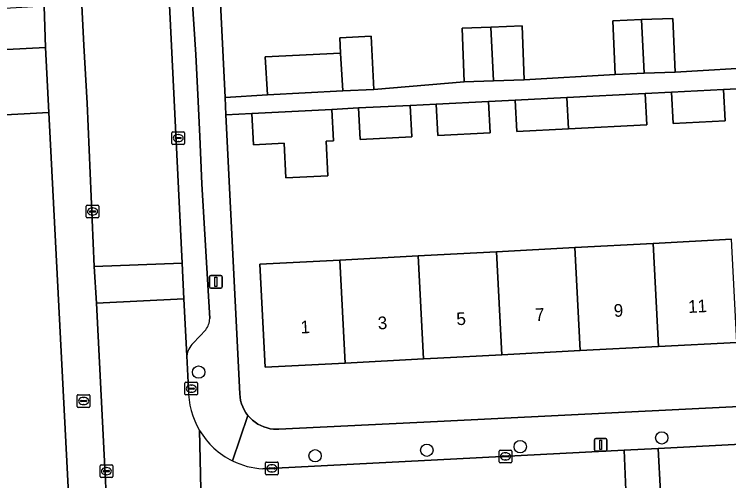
# Model space of a CAD drawing. Extents: x 161084 to 161928, y 385354 to 386522.
# Drawn here: x 161466.6 to 161523, y 385881.7 to 385918.6 of the extents above; entities that cross this region are included whole.
import ezdxf

# ---------------------------------------------------------------- set-up
doc = ezdxf.new("R2010")
doc.units = 0
for name, color, linetype in [('IMGEO_Boom', 7, 'Continuous'), ('IMGEO_Brandkraan', 7, 'Continuous'), ('IMGEO_Erf', 7, 'Continuous'), ('IMGEO_Kolk', 7, 'Continuous'), ('IMGEO_Lichtmast', 7, 'Continuous'), ('IMGEO_Pand', 7, 'Continuous'), ('IMGEO_Pand_nummerreeks', 7, 'Continuous'), ('IMGEO_Parkeervlak_open', 7, 'Continuous'), ('IMGEO_Rijbaan_lokaal_open', 7, 'Continuous'), ('IMGEO_Voetpad_open', 7, 'Continuous')]:
    doc.layers.add(name, color=color, linetype=linetype)

msp = doc.modelspace()

# ---------------------------------------------------------------- linework, layer by layer
at = {"layer": 'IMGEO_Boom'}
for centre in [(161481.119, 385890.33), (161517.704, 385885.129), (161506.522, 385884.432), (161490.32, 385883.714), (161499.145, 385884.154)]:
    msp.add_circle(centre, 0.489, dxfattribs=at)
at = {"layer": 'IMGEO_Brandkraan'}
for p, q in [((161471.529, 385887.616), (161471.529, 385888.468)), ((161471.604, 385888.542), (161472.456, 385888.542)), ((161472.017, 385888.322), (161472.042, 385888.322)), ((161472.53, 385888.468), (161472.53, 385887.616)), ((161471.788, 385888.036), (161471.788, 385888.048)), ((161472.226, 385887.999), (161471.828, 385887.999)), ((161471.831, 385888.085), (161472.229, 385888.085)), ((161472.04, 385887.762), (161472.015, 385887.762)), ((161472.272, 385888.048), (161472.272, 385888.036)), ((161472.456, 385887.542), (161471.604, 385887.542))]:
    msp.add_line(p, q, dxfattribs=at)
for points in [[(161471.529, 385887.616), (161471.529, 385888.468)], [(161471.604, 385888.542), (161472.456, 385888.542)], [(161472.53, 385888.468), (161472.53, 385887.616)], [(161472.456, 385887.542), (161471.604, 385887.542)]]:
    msp.add_lwpolyline(points, dxfattribs=at)
for centre, radius, start, end in [((161471.606, 385888.466), 0.0765, 91.552, 178.448), ((161471.606, 385888.466), 0.0765, 91.552, 178.448), ((161472.454, 385888.466), 0.0765, 1.552, 88.448), ((161472.454, 385888.466), 0.0765, 1.552, 88.448), ((161471.606, 385887.618), 0.0765, 181.552, 268.448), ((161471.606, 385887.618), 0.0765, 181.552, 268.448), ((161471.828, 385888.045), 0.0403, 85.8775, 175.7526), ((161471.825, 385888.035), 0.0366, 178.938, 274.7102), ((161472.229, 385888.042), 0.043, 264.8664, 352.4533), ((161472.233, 385888.047), 0.0386, 1.7309, 96.639), ((161472.454, 385887.618), 0.0765, 271.552, 358.448), ((161472.454, 385887.618), 0.0765, 271.552, 358.448)]:
    msp.add_arc(centre, radius, start, end, dxfattribs=at)
for centre, major_axis, ratio, start_param, end_param in [((161472.016, 385888.042), (-0.387, 0.002), 0.722429, 4.712389, 7.853982), ((161472.041, 385888.042), (-0.39, 0.002), 0.717154, 1.570796, 4.712389)]:
    msp.add_ellipse(centre, major_axis=major_axis, ratio=ratio, start_param=start_param, end_param=end_param, dxfattribs=at)
at = {"layer": 'IMGEO_Erf'}
for points in [[(161548.21, 385940.46), (161500, 385937.988), (161481.966, 385937.063), (161483.203, 385912.039), (161486.552, 385912.255), (161486.366, 385915.25), (161492.329, 385915.556), (161492.261, 385916.772), (161494.738, 385916.899), (161494.971, 385912.687), (161502.108, 385913.275), (161501.947, 385917.52), (161504.2, 385917.606), (161506.685, 385917.7), (161506.847, 385913.454), (161514.014, 385913.869), (161513.853, 385918.114), (161516.106, 385918.2), (161518.591, 385918.294), (161518.753, 385914.048), (161525.846, 385914.459)], [(161524.702, 385912.791), (161522.589, 385912.683), (161522.721, 385910.195), (161518.607, 385909.984), (161518.479, 385912.474), (161516.397, 385912.368), (161516.529, 385909.878), (161510.336, 385909.56), (161506.246, 385909.351), (161506.117, 385911.844), (161504.013, 385911.737), (161504.145, 385909.243), (161500.016, 385909.032), (161499.888, 385911.527), (161497.821, 385911.422), (161497.953, 385908.928), (161493.879, 385908.723), (161493.751, 385911.215), (161491.628, 385911.107), (161491.76, 385908.616), (161491.195, 385908.588), (161491.333, 385905.848), (161488.016, 385905.681), (161487.878, 385908.421), (161485.458, 385908.299), (161485.332, 385910.786), (161483.271, 385910.669), (161484.362, 385888.602), (161484.387, 385888.34), (161484.435, 385888.081), (161484.507, 385887.828), (161484.6, 385887.582), (161484.715, 385887.345), (161484.851, 385887.12), (161485.007, 385886.908), (161485.181, 385886.71), (161485.371, 385886.529), (161485.578, 385886.365), (161485.798, 385886.221), (161486.03, 385886.096), (161486.272, 385885.993), (161486.522, 385885.913), (161486.779, 385885.854), (161487.04, 385885.819), (161487.303, 385885.808), (161487.445, 385885.811), (161500, 385886.432), (161547.656, 385888.789)], [(161523.649, 385892.682), (161517.458, 385892.354), (161511.266, 385892.027), (161505.075, 385891.699), (161500, 385891.43), (161498.884, 385891.371), (161492.692, 385891.043), (161486.381, 385890.709), (161485.949, 385898.858), (161492.26, 385899.192), (161498.452, 385899.52), (161500, 385899.602), (161504.643, 385899.848), (161510.834, 385900.175), (161517.026, 385900.503), (161523.217, 385900.831)]]:
    msp.add_lwpolyline(points, dxfattribs=at)
msp.add_lwpolyline([(161469.278, 385910.865), (161464.358, 385910.606), (161464.676, 385904.433), (161464.984, 385898.441), (161465.293, 385892.449), (161465.601, 385886.457), (161465.91, 385880.465), (161466.218, 385874.472), (161466.527, 385868.48), (161466.79, 385862.486), (161467.053, 385856.491), (161467.322, 385850.351), (161469.903, 385850.461), (161472.4, 385850.582)], close=True, dxfattribs=at)
at = {"layer": 'IMGEO_Kolk'}
for p, q in [((161479.007, 385908.408), (161479.007, 385909.26)), ((161479.082, 385909.334), (161479.934, 385909.334)), ((161479.495, 385909.114), (161479.52, 385909.114)), ((161480.008, 385909.26), (161480.008, 385908.408)), ((161479.266, 385908.828), (161479.266, 385908.84)), ((161479.704, 385908.791), (161479.306, 385908.791)), ((161479.309, 385908.877), (161479.707, 385908.877)), ((161479.518, 385908.554), (161479.493, 385908.554)), ((161479.75, 385908.84), (161479.75, 385908.828)), ((161479.934, 385908.334), (161479.082, 385908.334)), ((161472.238, 385902.605), (161472.238, 385903.457)), ((161472.313, 385903.531), (161473.165, 385903.531)), ((161473.239, 385903.457), (161473.239, 385902.605)), ((161472.497, 385903.025), (161472.497, 385903.037)), ((161472.935, 385902.988), (161472.537, 385902.988)), ((161472.54, 385903.074), (161472.938, 385903.074)), ((161472.726, 385903.311), (161472.751, 385903.311)), ((161472.981, 385903.037), (161472.981, 385903.025)), ((161473.165, 385902.531), (161472.313, 385902.531)), ((161472.749, 385902.751), (161472.724, 385902.751)), ((161480.035, 385888.599), (161480.035, 385889.451)), ((161480.11, 385889.525), (161480.962, 385889.525)), ((161480.523, 385889.305), (161480.548, 385889.305)), ((161481.036, 385889.451), (161481.036, 385888.599)), ((161480.294, 385889.019), (161480.294, 385889.031)), ((161480.732, 385888.982), (161480.334, 385888.982)), ((161480.337, 385889.068), (161480.735, 385889.068)), ((161480.546, 385888.745), (161480.521, 385888.745)), ((161480.778, 385889.031), (161480.778, 385889.019)), ((161480.962, 385888.525), (161480.11, 385888.525)), ((161504.864, 385883.239), (161504.864, 385884.091)), ((161504.939, 385884.165), (161505.791, 385884.165)), ((161505.123, 385883.659), (161505.123, 385883.671)), ((161505.561, 385883.622), (161505.163, 385883.622)), ((161505.166, 385883.708), (161505.564, 385883.708)), ((161505.352, 385883.945), (161505.377, 385883.945)), ((161505.607, 385883.671), (161505.607, 385883.659)), ((161505.865, 385884.091), (161505.865, 385883.239)), ((161486.399, 385882.294), (161486.399, 385883.146)), ((161486.474, 385883.22), (161487.326, 385883.22)), ((161487.4, 385883.146), (161487.4, 385882.294)), ((161505.791, 385883.165), (161504.939, 385883.165)), ((161505.375, 385883.385), (161505.35, 385883.385)), ((161473.331, 385882.07), (161473.331, 385882.922)), ((161473.406, 385882.996), (161474.258, 385882.996)), ((161473.59, 385882.49), (161473.59, 385882.502)), ((161473.633, 385882.539), (161474.031, 385882.539)), ((161473.819, 385882.776), (161473.844, 385882.776)), ((161474.074, 385882.502), (161474.074, 385882.49)), ((161474.332, 385882.922), (161474.332, 385882.07)), ((161486.658, 385882.714), (161486.658, 385882.726)), ((161487.096, 385882.677), (161486.698, 385882.677)), ((161486.701, 385882.763), (161487.099, 385882.763)), ((161486.887, 385883), (161486.912, 385883)), ((161487.142, 385882.726), (161487.142, 385882.714)), ((161474.258, 385881.996), (161473.406, 385881.996)), ((161474.028, 385882.453), (161473.63, 385882.453)), ((161473.842, 385882.216), (161473.817, 385882.216)), ((161487.326, 385882.22), (161486.474, 385882.22)), ((161486.91, 385882.44), (161486.885, 385882.44))]:
    msp.add_line(p, q, dxfattribs=at)
for points in [[(161479.007, 385908.408), (161479.007, 385909.26)], [(161479.082, 385909.334), (161479.934, 385909.334)], [(161480.008, 385909.26), (161480.008, 385908.408)], [(161479.934, 385908.334), (161479.082, 385908.334)], [(161472.238, 385902.605), (161472.238, 385903.457)], [(161472.313, 385903.531), (161473.165, 385903.531)], [(161473.239, 385903.457), (161473.239, 385902.605)], [(161473.165, 385902.531), (161472.313, 385902.531)], [(161480.035, 385888.599), (161480.035, 385889.451)], [(161480.11, 385889.525), (161480.962, 385889.525)], [(161481.036, 385889.451), (161481.036, 385888.599)], [(161480.962, 385888.525), (161480.11, 385888.525)], [(161504.864, 385883.239), (161504.864, 385884.091)], [(161504.939, 385884.165), (161505.791, 385884.165)], [(161505.865, 385884.091), (161505.865, 385883.239)], [(161486.399, 385882.294), (161486.399, 385883.146)], [(161486.474, 385883.22), (161487.326, 385883.22)], [(161487.4, 385883.146), (161487.4, 385882.294)], [(161505.791, 385883.165), (161504.939, 385883.165)], [(161473.331, 385882.07), (161473.331, 385882.922)], [(161473.406, 385882.996), (161474.258, 385882.996)], [(161474.332, 385882.922), (161474.332, 385882.07)], [(161474.258, 385881.996), (161473.406, 385881.996)], [(161487.326, 385882.22), (161486.474, 385882.22)]]:
    msp.add_lwpolyline(points, dxfattribs=at)
for centre, radius, start, end in [((161479.084, 385909.258), 0.0765, 91.552, 178.448), ((161479.084, 385909.258), 0.0765, 91.552, 178.448), ((161479.932, 385909.258), 0.0765, 1.552, 88.448), ((161479.932, 385909.258), 0.0765, 1.552, 88.448), ((161479.306, 385908.837), 0.0403, 85.8775, 175.7526), ((161479.303, 385908.827), 0.0366, 178.938, 274.7102), ((161479.707, 385908.834), 0.043, 264.8664, 352.4533), ((161479.711, 385908.839), 0.0386, 1.7309, 96.639), ((161479.084, 385908.41), 0.0765, 181.552, 268.448), ((161479.084, 385908.41), 0.0765, 181.552, 268.448), ((161479.932, 385908.41), 0.0765, 271.552, 358.448), ((161479.932, 385908.41), 0.0765, 271.552, 358.448), ((161472.315, 385903.455), 0.0765, 91.552, 178.448), ((161472.315, 385903.455), 0.0765, 91.552, 178.448), ((161473.163, 385903.455), 0.0765, 1.552, 88.448), ((161473.163, 385903.455), 0.0765, 1.552, 88.448), ((161472.537, 385903.034), 0.0403, 85.8775, 175.7526), ((161472.534, 385903.024), 0.0366, 178.938, 274.7102), ((161472.938, 385903.031), 0.043, 264.8664, 352.4533), ((161472.942, 385903.036), 0.0386, 1.7309, 96.639), ((161472.315, 385902.607), 0.0765, 181.552, 268.448), ((161472.315, 385902.607), 0.0765, 181.552, 268.448), ((161473.163, 385902.607), 0.0765, 271.552, 358.448), ((161473.163, 385902.607), 0.0765, 271.552, 358.448), ((161480.112, 385889.449), 0.0765, 91.552, 178.448), ((161480.112, 385889.449), 0.0765, 91.552, 178.448), ((161480.96, 385889.449), 0.0765, 1.552, 88.448), ((161480.96, 385889.449), 0.0765, 1.552, 88.448), ((161480.334, 385889.028), 0.0403, 85.8775, 175.7526), ((161480.331, 385889.018), 0.0366, 178.938, 274.7102), ((161480.735, 385889.025), 0.043, 264.8664, 352.4533), ((161480.739, 385889.03), 0.0386, 1.7309, 96.639), ((161480.112, 385888.601), 0.0765, 181.552, 268.448), ((161480.112, 385888.601), 0.0765, 181.552, 268.448), ((161480.96, 385888.601), 0.0765, 271.552, 358.448), ((161480.96, 385888.601), 0.0765, 271.552, 358.448), ((161504.941, 385884.089), 0.0765, 91.552, 178.448), ((161504.941, 385884.089), 0.0765, 91.552, 178.448), ((161505.163, 385883.668), 0.0403, 85.8775, 175.7526), ((161505.16, 385883.658), 0.0366, 178.938, 274.7102), ((161505.564, 385883.665), 0.043, 264.8664, 352.4533), ((161505.568, 385883.67), 0.0386, 1.7309, 96.639), ((161505.789, 385884.089), 0.0765, 1.552, 88.448), ((161505.789, 385884.089), 0.0765, 1.552, 88.448), ((161486.476, 385883.144), 0.0765, 91.552, 178.448), ((161486.476, 385883.144), 0.0765, 91.552, 178.448), ((161487.324, 385883.144), 0.0765, 1.552, 88.448), ((161487.324, 385883.144), 0.0765, 1.552, 88.448), ((161504.941, 385883.241), 0.0765, 181.552, 268.448), ((161504.941, 385883.241), 0.0765, 181.552, 268.448), ((161505.789, 385883.241), 0.0765, 271.552, 358.448), ((161505.789, 385883.241), 0.0765, 271.552, 358.448), ((161473.408, 385882.92), 0.0765, 91.552, 178.448), ((161473.408, 385882.92), 0.0765, 91.552, 178.448), ((161473.63, 385882.499), 0.0403, 85.8775, 175.7526), ((161473.627, 385882.489), 0.0366, 178.938, 274.7102), ((161474.031, 385882.496), 0.043, 264.8664, 352.4533), ((161474.035, 385882.501), 0.0386, 1.7309, 96.639), ((161474.256, 385882.92), 0.0765, 1.552, 88.448), ((161474.256, 385882.92), 0.0765, 1.552, 88.448), ((161486.698, 385882.723), 0.0403, 85.8775, 175.7526), ((161486.695, 385882.713), 0.0366, 178.938, 274.7102), ((161487.099, 385882.72), 0.043, 264.8664, 352.4533), ((161487.103, 385882.725), 0.0386, 1.7309, 96.639), ((161473.408, 385882.072), 0.0765, 181.552, 268.448), ((161473.408, 385882.072), 0.0765, 181.552, 268.448), ((161474.256, 385882.072), 0.0765, 271.552, 358.448), ((161474.256, 385882.072), 0.0765, 271.552, 358.448), ((161486.476, 385882.296), 0.0765, 181.552, 268.448), ((161486.476, 385882.296), 0.0765, 181.552, 268.448), ((161487.324, 385882.296), 0.0765, 271.552, 358.448), ((161487.324, 385882.296), 0.0765, 271.552, 358.448)]:
    msp.add_arc(centre, radius, start, end, dxfattribs=at)
for centre, major_axis, ratio, start_param, end_param in [((161479.494, 385908.834), (-0.387, 0.002), 0.722429, 4.712389, 7.853982), ((161479.519, 385908.834), (-0.39, 0.002), 0.717154, 1.570796, 4.712389), ((161472.725, 385903.031), (-0.387, 0.002), 0.722429, 4.712389, 7.853982), ((161472.75, 385903.031), (-0.39, 0.002), 0.717154, 1.570796, 4.712389), ((161480.522, 385889.025), (-0.387, 0.002), 0.722429, 4.712389, 7.853982), ((161480.547, 385889.025), (-0.39, 0.002), 0.717154, 1.570796, 4.712389), ((161505.351, 385883.665), (-0.387, 0.002), 0.722429, 4.712389, 7.853982), ((161505.376, 385883.665), (-0.39, 0.002), 0.717154, 1.570796, 4.712389), ((161473.818, 385882.496), (-0.387, 0.002), 0.722429, 4.712389, 7.853982), ((161473.843, 385882.496), (-0.39, 0.002), 0.717154, 1.570796, 4.712389), ((161486.886, 385882.72), (-0.387, 0.002), 0.722429, 4.712389, 7.853982), ((161486.911, 385882.72), (-0.39, 0.002), 0.717154, 1.570796, 4.712389)]:
    msp.add_ellipse(centre, major_axis=major_axis, ratio=ratio, start_param=start_param, end_param=end_param, dxfattribs=at)
at = {"layer": 'IMGEO_Lichtmast'}
for p, q in [((161481.984, 385897.072), (161481.984, 385897.872)), ((161481.984, 385897.872), (161481.984, 385897.072)), ((161482.084, 385897.972), (161482.874, 385897.972)), ((161482.874, 385897.972), (161482.084, 385897.972)), ((161482.974, 385897.872), (161482.974, 385897.072)), ((161482.974, 385897.072), (161482.974, 385897.872)), ((161482.874, 385896.972), (161482.084, 385896.972)), ((161482.084, 385896.972), (161482.874, 385896.972)), ((161512.385, 385884.181), (161512.385, 385884.981)), ((161512.385, 385884.981), (161512.385, 385884.181)), ((161512.485, 385885.081), (161513.275, 385885.081)), ((161513.275, 385885.081), (161512.485, 385885.081)), ((161513.375, 385884.981), (161513.375, 385884.181)), ((161513.375, 385884.181), (161513.375, 385884.981)), ((161513.275, 385884.081), (161512.485, 385884.081)), ((161512.485, 385884.081), (161513.275, 385884.081))]:
    msp.add_line(p, q, dxfattribs=at)
for points in [[(161482.404, 385897.847), (161482.554, 385897.847), (161482.554, 385897.097), (161482.404, 385897.097), (161482.404, 385897.847)], [(161512.805, 385884.956), (161512.955, 385884.956), (161512.955, 385884.206), (161512.805, 385884.206), (161512.805, 385884.956)]]:
    msp.add_lwpolyline(points, dxfattribs=at)
for centre, start, end in [((161482.084, 385897.872), 90, 180), ((161482.084, 385897.872), 90, 180), ((161482.874, 385897.872), 0, 90), ((161482.874, 385897.872), 360, 90), ((161482.084, 385897.072), 180, 270), ((161482.084, 385897.072), 180, 270), ((161482.874, 385897.072), 270, 0), ((161482.874, 385897.072), 270, 0), ((161512.485, 385884.981), 90, 180), ((161512.485, 385884.981), 90, 180), ((161513.275, 385884.981), 0, 90), ((161513.275, 385884.981), 360, 90), ((161512.485, 385884.181), 180, 270), ((161512.485, 385884.181), 180, 270), ((161513.275, 385884.181), 270, 0), ((161513.275, 385884.181), 270, 0)]:
    msp.add_arc(centre, 0.1, start, end, dxfattribs=at)
at = {"layer": 'IMGEO_Pand'}
for points in [[(161513.853, 385918.114), (161514.014, 385913.869), (161516.32, 385913.956), (161516.106, 385918.2)], [(161518.753, 385914.048), (161518.591, 385918.294), (161516.106, 385918.2), (161516.32, 385913.956)], [(161504.413, 385913.362), (161504.2, 385917.606), (161501.947, 385917.52), (161502.108, 385913.275)], [(161504.2, 385917.606), (161504.413, 385913.362), (161506.847, 385913.454), (161506.685, 385917.7)], [(161492.521, 385912.561), (161494.971, 385912.687), (161494.738, 385916.899), (161492.261, 385916.772), (161492.329, 385915.556)], [(161492.329, 385915.556), (161486.366, 385915.25), (161486.552, 385912.255), (161492.521, 385912.561)], [(161522.589, 385912.683), (161518.479, 385912.474), (161518.607, 385909.984), (161522.721, 385910.195)], [(161510.204, 385912.052), (161506.117, 385911.844), (161506.246, 385909.351), (161510.336, 385909.56)], [(161510.336, 385909.56), (161516.529, 385909.878), (161516.397, 385912.368), (161510.204, 385912.052)], [(161497.821, 385911.422), (161493.751, 385911.215), (161493.879, 385908.723), (161497.953, 385908.928)], [(161504.013, 385911.737), (161499.888, 385911.527), (161500.016, 385909.032), (161504.145, 385909.243)], [(161491.628, 385911.107), (161485.332, 385910.786), (161485.458, 385908.299), (161487.878, 385908.421), (161488.016, 385905.681), (161491.333, 385905.848), (161491.195, 385908.588), (161491.76, 385908.616)], [(161523.217, 385900.831), (161517.026, 385900.503), (161517.458, 385892.354), (161523.649, 385892.682)], [(161505.075, 385891.699), (161511.266, 385892.027), (161510.834, 385900.175), (161504.643, 385899.848)], [(161511.266, 385892.027), (161517.458, 385892.354), (161517.026, 385900.503), (161510.834, 385900.175)], [(161498.452, 385899.52), (161492.26, 385899.192), (161492.692, 385891.043), (161498.884, 385891.371)], [(161504.643, 385899.848), (161500, 385899.602), (161498.452, 385899.52), (161498.884, 385891.371), (161500, 385891.43), (161505.075, 385891.699)], [(161492.26, 385899.192), (161485.949, 385898.858), (161486.381, 385890.709), (161492.692, 385891.043)]]:
    msp.add_lwpolyline(points, close=True, dxfattribs=at)
at = {"layer": 'IMGEO_Parkeervlak_open'}
for points in [[(161477.985, 385936.548), (161479.83, 385898.951), (161479.957, 385896.12), (161480.174, 385891.619)], [(161480.89, 385915.446), (161480.612, 385919.876), (161480.053, 385933.311)], [(161481.994, 385894.562), (161481.382, 385905.211), (161481.202, 385908.968), (161481.089, 385911.717), (161480.89, 385915.446)], [(161480.683, 385892.613), (161481.677, 385893.675)]]:
    msp.add_lwpolyline(points, dxfattribs=at)
for centre, radius, start, end in [((161480.555, 385894.576), 1.439, 321.2311, 359.4367), ((161481.921, 385891.352), 1.767, 134.4666, 171.3019)]:
    msp.add_arc(centre, radius, start, end, dxfattribs=at)
at = {"layer": 'IMGEO_Rijbaan_lokaal_open'}
for points in [[(161477.985, 385936.548), (161477.415, 385949.501), (161477.269, 385952.335), (161470.249, 385951.99), (161470.526, 385946.606), (161470.672, 385943.755), (161472.039, 385916.144), (161472.303, 385911.596), (161472.867, 385898.678), (161479.83, 385898.951)], [(161479.83, 385898.951), (161472.867, 385898.678), (161473.056, 385895.769), (161479.957, 385896.12)], [(161517.428, 385884.295), (161514.731, 385884.155), (161515.038, 385877.187), (161517.798, 385877.328)]]:
    msp.add_lwpolyline(points, close=True, dxfattribs=at)
for points in [[(161464.358, 385910.606), (161469.278, 385910.865), (161469.013, 385915.99), (161435.86, 385914.286)], [(161480.316, 385888.981), (161480.174, 385891.619), (161479.957, 385896.12), (161473.056, 385895.769), (161475.938, 385838.435)], [(161551.076, 385886.415), (161550.587, 385886.228), (161550.083, 385886.085), (161549.569, 385885.989), (161549.048, 385885.938), (161517.428, 385884.295), (161517.798, 385877.328), (161550.886, 385879.019), (161552.508, 385879.016)], [(161481.197, 385885.726), (161481.511, 385871.723)], [(161481.589, 385867.731), (161481.439, 385870.617), (161481.433, 385870.857), (161481.453, 385871.292), (161481.511, 385871.723), (161481.197, 385885.726)], [(161485.835, 385875.5), (161486.727, 385875.566), (161500, 385876.416), (161515.038, 385877.187), (161514.731, 385884.155)], [(161514.731, 385884.155), (161500, 385883.39), (161486.18, 385882.687)]]:
    msp.add_lwpolyline(points, dxfattribs=at)
for centre, radius, start, end in [((161486.408, 385888.883), 6.093, 179.0806, 211.2091), ((161486.5, 385888.82), 6.14, 210.2625, 243.8698), ((161486.509, 385888.838), 6.159, 243.8638, 266.9356)]:
    msp.add_arc(centre, radius, start, end, dxfattribs=at)
at = {"layer": 'IMGEO_Voetpad_open'}
for points in [[(161469.404, 386022.145), (161463.668, 386021.852), (161464.802, 386000), (161464.853, 385998.993), (161464.934, 385997.415), (161468.916, 385919.263), (161469.013, 385915.99), (161469.278, 385910.865), (161472.4, 385850.582), (161472.737, 385839.472)], [(161483.796, 385883.308), (161485.007, 385886.908), (161484.851, 385887.12), (161484.715, 385887.345), (161484.6, 385887.582), (161484.507, 385887.828), (161484.435, 385888.081), (161484.387, 385888.34), (161484.362, 385888.602), (161483.271, 385910.669), (161483.203, 385912.039), (161481.966, 385937.063), (161481.758, 385940.144), (161481.36, 385946.022)], [(161475.938, 385838.435), (161473.056, 385895.769), (161472.867, 385898.678), (161472.303, 385911.596), (161472.039, 385916.144), (161470.672, 385943.755)], [(161480.053, 385933.311), (161480.612, 385919.876), (161480.89, 385915.446), (161481.089, 385911.717), (161481.202, 385908.968), (161481.382, 385905.211), (161481.994, 385894.562)], [(161435.86, 385914.286), (161469.013, 385915.99), (161468.916, 385919.263), (161464.913, 385919.038)], [(161525.846, 385914.459), (161518.753, 385914.048), (161516.32, 385913.956), (161514.014, 385913.869), (161506.847, 385913.454), (161504.413, 385913.362), (161502.108, 385913.275), (161494.971, 385912.687), (161492.521, 385912.561), (161486.552, 385912.255), (161483.203, 385912.039), (161483.271, 385910.669), (161485.332, 385910.786), (161491.628, 385911.107), (161493.751, 385911.215), (161497.821, 385911.422), (161499.888, 385911.527), (161504.013, 385911.737), (161506.117, 385911.844), (161510.204, 385912.052), (161516.397, 385912.368), (161518.479, 385912.474), (161522.589, 385912.683), (161524.702, 385912.791)], [(161481.677, 385893.675), (161480.683, 385892.613)], [(161480.174, 385891.619), (161480.316, 385888.981)], [(161547.656, 385888.789), (161500, 385886.432), (161487.445, 385885.811), (161487.303, 385885.808), (161487.04, 385885.819), (161486.779, 385885.854), (161486.522, 385885.913), (161486.272, 385885.993), (161486.03, 385886.096), (161485.798, 385886.221), (161485.578, 385886.365), (161485.371, 385886.529), (161485.181, 385886.71), (161485.007, 385886.908), (161483.796, 385883.308)], [(161486.18, 385882.687), (161500, 385883.39), (161514.731, 385884.155), (161517.428, 385884.295), (161549.048, 385885.938), (161549.569, 385885.989), (161550.083, 385886.085), (161550.587, 385886.228), (161551.076, 385886.415)]]:
    msp.add_lwpolyline(points, dxfattribs=at)
for centre, radius, start, end in [((161480.555, 385894.576), 1.439, 321.2311, 359.4367), ((161481.921, 385891.352), 1.767, 134.4666, 171.3019), ((161486.408, 385888.883), 6.093, 179.0806, 211.2091), ((161486.5, 385888.82), 6.14, 210.2625, 243.8698), ((161486.509, 385888.838), 6.159, 243.8638, 266.9356)]:
    msp.add_arc(centre, radius, start, end, dxfattribs=at)

# ---------------------------------------------------------------- texts
at = {"layer": 'IMGEO_Pand_nummerreeks'}
for s, p in [('11', (161519.812, 385895.002)), ('9', (161513.942, 385894.692)), ('5', (161501.511, 385894.034)), ('7', (161507.726, 385894.363)), ('1', (161489.194, 385893.381)), ('3', (161495.296, 385893.705))]:
    msp.add_text(s, height=1, rotation=3.031, dxfattribs=at).set_placement(p)

doc.saveas('drawing.dxf')
